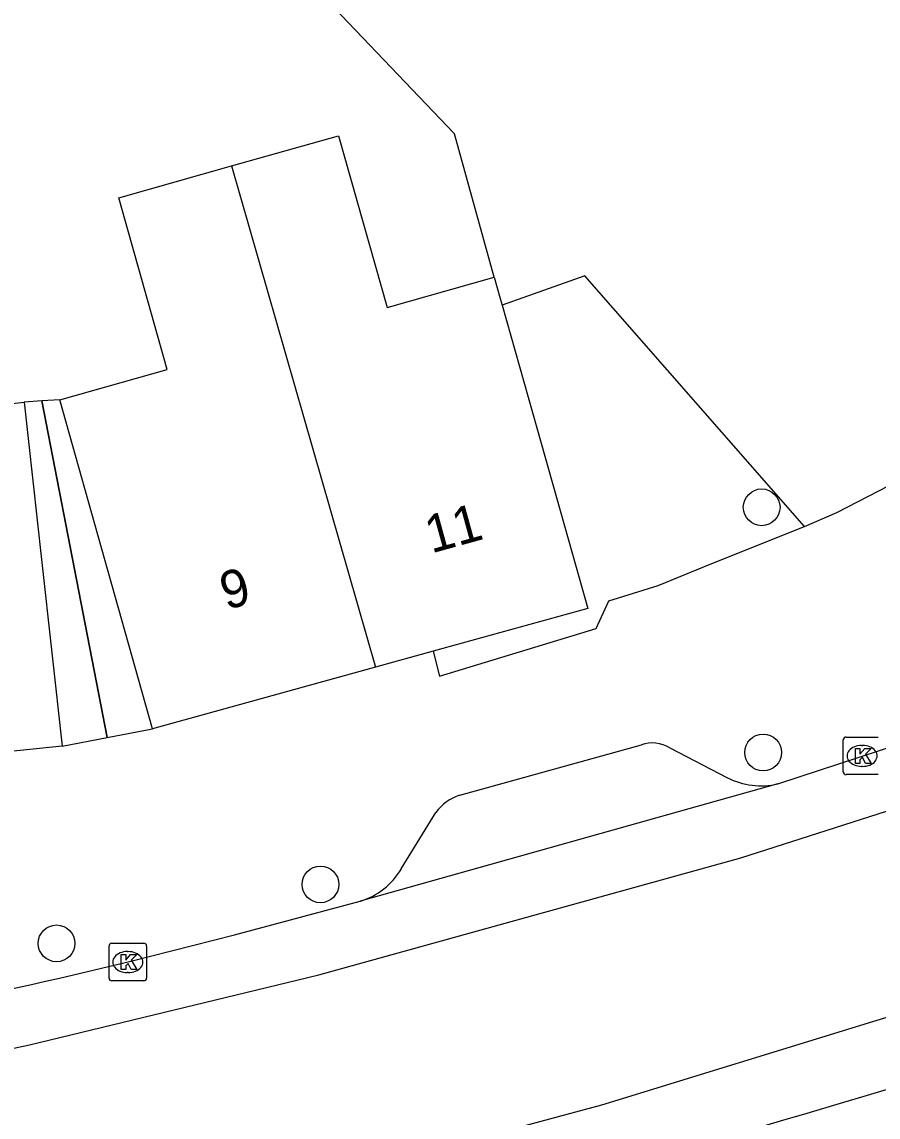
# Model space of a CAD drawing. Extents: x 162880 to 165536, y 384011 to 385179.
# Drawn here: x 164182.38 to 164205.18, y 384298.69 to 384327.85 of the extents above; entities that cross this region are included whole.
import ezdxf

# ---------------------------------------------------------------- set-up
doc = ezdxf.new("R2010")
doc.units = 0
for name, color, linetype in [('IMGEO_Boom', 7, 'Continuous'), ('IMGEO_Hek', 7, 'Continuous'), ('IMGEO_Kolk', 7, 'Continuous'), ('IMGEO_Pand', 7, 'Continuous'), ('IMGEO_Pand_nummerreeks', 7, 'Continuous'), ('IMGEO_Pand_overbouw', 7, 'Continuous'), ('IMGEO_Rijbaan_lokaal_gesloten', 7, 'Continuous'), ('IMGEO_Rijbaan_lokaal_open', 7, 'Continuous'), ('IMGEO_Voetpad_open', 7, 'Continuous')]:
    doc.layers.add(name, color=color, linetype=linetype)

msp = doc.modelspace()

# ---------------------------------------------------------------- linework, layer by layer
at = {"layer": 'IMGEO_Boom'}
for centre in [(164202.082, 384314.925), (164202.121, 384308.399), (164190.329, 384304.888), (164183.301, 384303.318)]:
    msp.add_circle(centre, 0.489, dxfattribs=at)
at = {"layer": 'IMGEO_Hek'}
msp.add_lwpolyline([(164194.961, 384321.055), (164193.903, 384324.871), (164189.377, 384329.607)], dxfattribs=at)
at = {"layer": 'IMGEO_Kolk'}
for p, q in [((164204.257, 384307.883), (164204.257, 384308.735)), ((164204.332, 384308.809), (164205.184, 384308.809)), ((164204.745, 384308.589), (164204.77, 384308.589)), ((164204.768, 384308.029), (164204.743, 384308.029)), ((164205.184, 384307.809), (164204.332, 384307.809)), ((164184.698, 384302.394), (164184.698, 384303.246)), ((164184.773, 384303.32), (164185.625, 384303.32)), ((164185.699, 384303.246), (164185.699, 384302.394)), ((164185.186, 384303.1), (164185.211, 384303.1)), ((164185.625, 384302.32), (164184.773, 384302.32)), ((164185.209, 384302.54), (164185.184, 384302.54))]:
    msp.add_line(p, q, dxfattribs=at)
for points in [[(164204.257, 384307.883), (164204.257, 384308.735)], [(164204.332, 384308.809), (164205.184, 384308.809)], [(164204.578, 384308.509), (164204.701, 384308.509), (164204.701, 384308.358), (164204.831, 384308.509), (164204.995, 384308.509), (164204.849, 384308.358), (164205.002, 384308.109), (164204.85, 384308.109), (164204.765, 384308.273), (164204.701, 384308.206), (164204.701, 384308.109), (164204.578, 384308.109), (164204.578, 384308.509)], [(164205.184, 384307.809), (164204.332, 384307.809)], [(164184.698, 384302.394), (164184.698, 384303.246)], [(164184.773, 384303.32), (164185.625, 384303.32)], [(164185.699, 384303.246), (164185.699, 384302.394)], [(164185.019, 384303.02), (164185.142, 384303.02), (164185.142, 384302.869), (164185.272, 384303.02), (164185.436, 384303.02), (164185.29, 384302.869), (164185.443, 384302.62), (164185.291, 384302.62), (164185.206, 384302.784), (164185.142, 384302.717), (164185.142, 384302.62), (164185.019, 384302.62), (164185.019, 384303.02)], [(164185.625, 384302.32), (164184.773, 384302.32)]]:
    msp.add_lwpolyline(points, dxfattribs=at)
for centre, start, end in [((164204.334, 384308.733), 91.552, 178.448), ((164204.334, 384308.733), 91.552, 178.448), ((164204.334, 384307.885), 181.552, 268.448), ((164204.334, 384307.885), 181.552, 268.448), ((164184.775, 384303.244), 91.552, 178.448), ((164184.775, 384303.244), 91.552, 178.448), ((164185.623, 384303.244), 1.552, 88.448), ((164185.623, 384303.244), 1.552, 88.448), ((164184.775, 384302.396), 181.552, 268.448), ((164184.775, 384302.396), 181.552, 268.448), ((164185.623, 384302.396), 271.552, 358.448), ((164185.623, 384302.396), 271.552, 358.448)]:
    msp.add_arc(centre, 0.0765, start, end, dxfattribs=at)
for centre, major_axis, ratio, start_param, end_param in [((164204.744, 384308.309), (-0.387, 0.002), 0.722429, 4.712389, 7.853982), ((164204.769, 384308.309), (-0.39, 0.002), 0.717154, 1.570796, 4.712389), ((164185.185, 384302.82), (-0.387, 0.002), 0.722429, 4.712389, 7.853982), ((164185.21, 384302.82), (-0.39, 0.002), 0.717154, 1.570796, 4.712389)]:
    msp.add_ellipse(centre, major_axis=major_axis, ratio=ratio, start_param=start_param, end_param=end_param, dxfattribs=at)
at = {"layer": 'IMGEO_Pand'}
for points in [[(164175.856, 384322.018), (164176.146, 384322.05), (164175.859, 384324.645), (164178.528, 384325.817), (164179.459, 384317.397), (164182.435, 384317.726), (164182.897, 384313.539), (164183.446, 384308.569)], [(164187.957, 384324.011), (164190.815, 384324.81), (164192.103, 384320.248), (164194.961, 384321.055)], [(164185.859, 384309.032), (164184.501, 384313.844), (164183.387, 384317.788), (164186.246, 384318.595), (164184.956, 384323.163), (164187.957, 384324.011)], [(164187.957, 384324.011), (164191.8, 384310.672)], [(164194.961, 384321.055), (164195.118, 384320.488), (164195.17, 384320.304)], [(164195.17, 384320.304), (164196.09, 384317.044), (164197.449, 384312.232), (164193.329, 384311.094)], [(164193.329, 384311.094), (164191.8, 384310.672)], [(164191.8, 384310.672), (164185.859, 384309.032)], [(164183.446, 384308.569), (164177.413, 384307.948)]]:
    msp.add_lwpolyline(points, dxfattribs=at)
at = {"layer": 'IMGEO_Pand_overbouw'}
for points in [[(164182.911, 384317.757), (164184.652, 384308.801), (164185.859, 384309.032), (164184.501, 384313.844), (164183.387, 384317.788)], [(164182.911, 384317.757), (164182.435, 384317.726), (164182.897, 384313.539), (164183.446, 384308.569), (164184.652, 384308.801)]]:
    msp.add_lwpolyline(points, close=True, dxfattribs=at)
at = {"layer": 'IMGEO_Rijbaan_lokaal_gesloten'}
for points in [[(164212.252, 384303.452), (164197.812, 384299.009), (164188.317, 384296.456), (164181.548, 384294.891), (164173.847, 384293.566), (164168.66, 384293.088), (164163.876, 384292.878), (164158.942, 384292.968), (164153.617, 384293.6), (164147.585, 384294.621), (164141.839, 384296.216), (164137.697, 384297.535), (164132.011, 384299.762), (164126.813, 384302.345), (164121.608, 384305.565), (164115.555, 384309.845), (164096.665, 384327.787)], [(164202.511, 384307.563), (164206.872, 384308.997)], [(164178.392, 384299.727), (164182.578, 384300.62), (164190.288, 384302.483), (164201.529, 384305.597), (164209.756, 384308.233), (164210.419, 384308.469)], [(164202.511, 384307.563), (164191.392, 384304.44)], [(164185.246, 384302.838), (164188.043, 384303.544), (164191.392, 384304.44)]]:
    msp.add_lwpolyline(points, dxfattribs=at)
for centre, radius, start, end in [((164157.37, 384416.129), 116.67, 277.80577, 283.82322), ((164076.495, 384730.66), 450.089, 284.50666, 286.77685)]:
    msp.add_arc(centre, radius, start, end, dxfattribs=at)
at = {"layer": 'IMGEO_Rijbaan_lokaal_open'}
for points in [[(164194.961, 384321.055), (164193.903, 384324.871), (164189.377, 384329.607), (164192.51, 384331.254)], [(164203.221, 384314.419), (164204.087, 384314.791), (164211.876, 384318.811), (164218.506, 384323.135)], [(164203.221, 384314.419), (164197.375, 384321.087), (164195.17, 384320.304)]]:
    msp.add_lwpolyline(points, dxfattribs=at)
at = {"layer": 'IMGEO_Voetpad_open'}
for points in [[(164193.329, 384311.094), (164193.501, 384310.431), (164197.676, 384311.703), (164198.015, 384312.432), (164199.325, 384312.847), (164200.756, 384313.431), (164203.221, 384314.419)], [(164183.446, 384308.569), (164184.652, 384308.801), (164185.859, 384309.032)], [(164194.042, 384307.26), (164198.879, 384308.6)], [(164199.634, 384308.52), (164201.169, 384307.726)], [(164192.484, 384305.301), (164193.404, 384306.803)]]:
    msp.add_lwpolyline(points, dxfattribs=at)
for centre, radius, start, end in [((164199.175, 384307.794), 0.858, 57.7021, 110.2008), ((164202.064, 384309.486), 1.974, 243.052, 283.0975), ((164194.428, 384306.048), 1.272, 107.6514, 143.5767), ((164190.807, 384306.305), 1.955, 287.4192, 329.0896)]:
    msp.add_arc(centre, radius, start, end, dxfattribs=at)

# ---------------------------------------------------------------- texts
at = {"layer": 'IMGEO_Pand_nummerreeks'}
for s, rotation, p in [('11', 15.4355, (164193.283, 384313.695)), ('9', 15.4348, (164187.821, 384312.188))]:
    msp.add_text(s, height=1, rotation=rotation, dxfattribs=at).set_placement(p)

doc.saveas('drawing.dxf')
